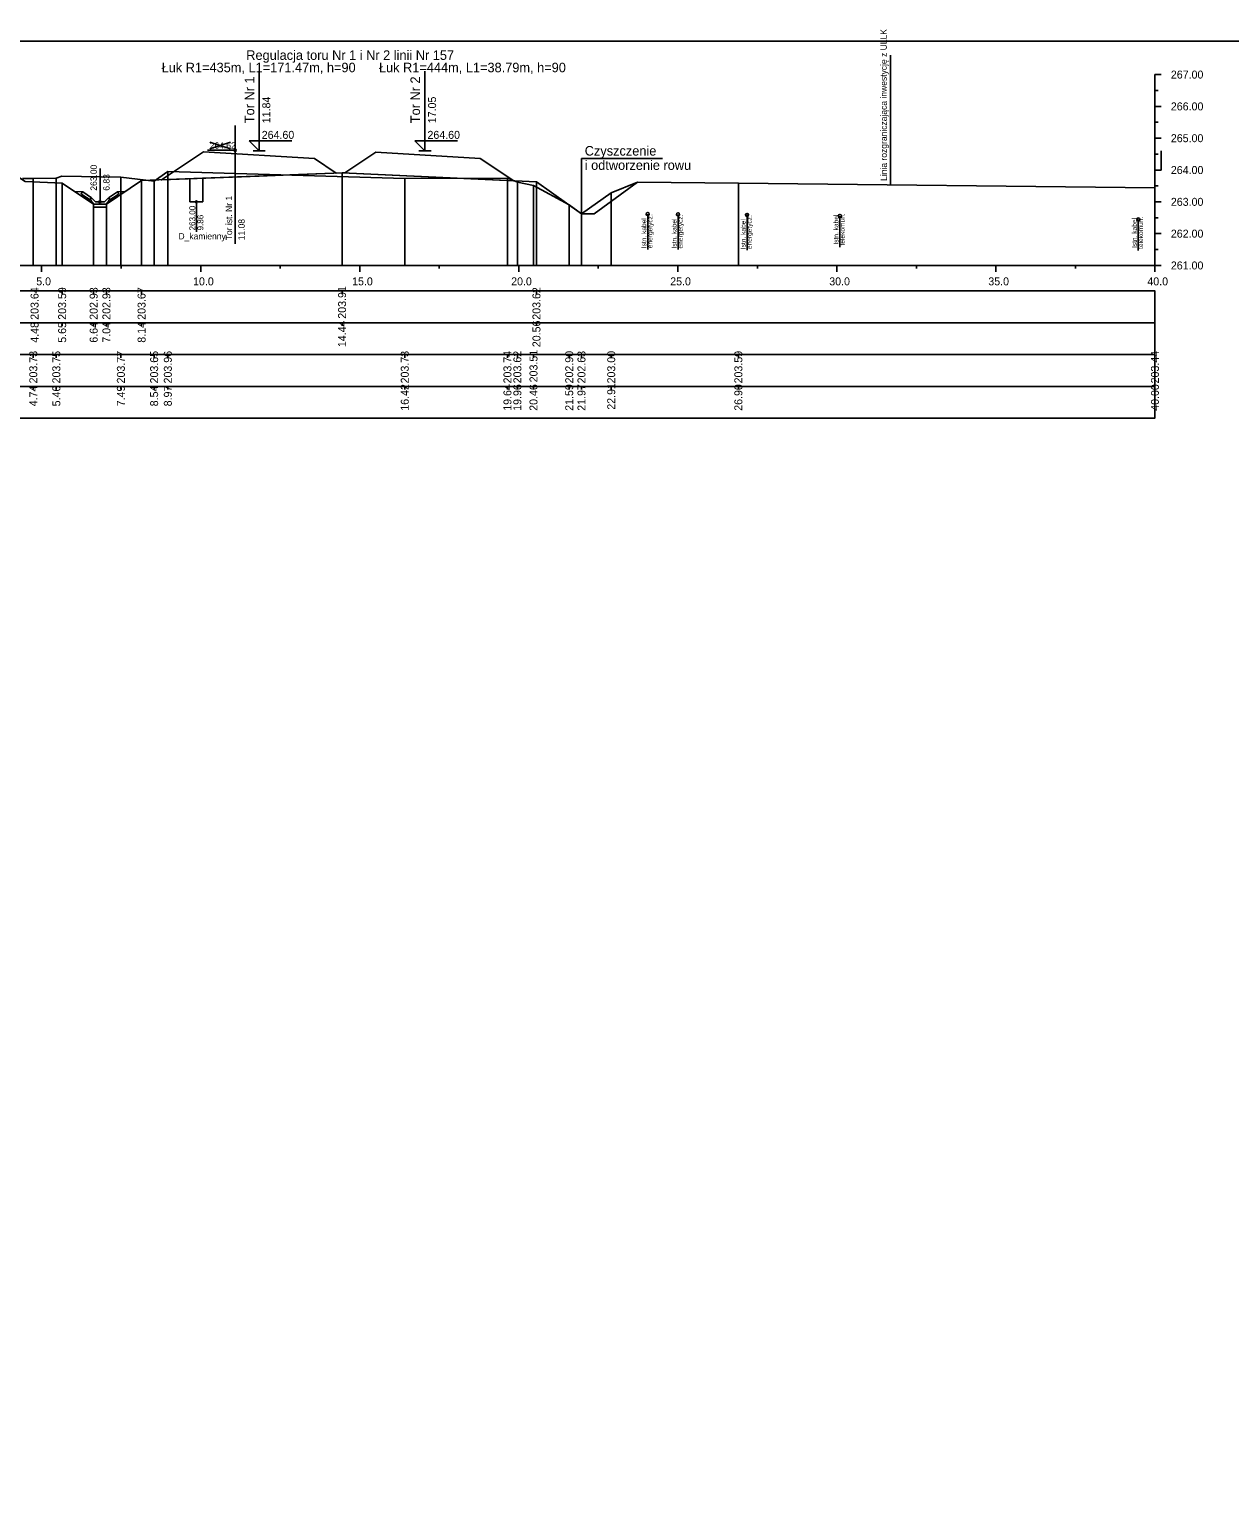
# Model space of a CAD drawing. Extents: x 6516023 to 6560129, y 5513077 to 5529206.
# Drawn here: x 6520773.16 to 6520810.91, y 5514308.56 to 5514354.38 of the extents above; entities that cross this region are included whole.
import ezdxf

# ---------------------------------------------------------------- set-up
doc = ezdxf.new("R2010")
doc.units = 0
for name, color, linetype in [('IR_default', 7, 'Continuous'), ('TOR_PRZEK_P-kable', 7, 'Continuous'), ('TOR_PRZEK_P-komponent', 7, 'Continuous'), ('TOR_PRZEK_P-odwodnienie', 7, 'Continuous'), ('TOR_PRZEK_P-tabelka istniejace', 7, 'Continuous'), ('TOR_PRZEK_P-tabelka projektowane', 7, 'Continuous'), ('TOR_PRZEK_P-teren istniejacy', 7, 'Continuous'), ('TOR_PRZEK_P-tory istniejace', 7, 'Continuous'), ('TOR_PRZEK_P-tory projektowane', 7, 'Continuous'), ('TOR_PRZEK_P-uklad odniesienia', 7, 'Continuous'), ('TOR_PRZEK_P-warstwa ochronna II', 7, 'Continuous'), ('TOR_PS_T-granica PKP-projektowana', 7, 'Continuous'), ('TOR_RAMKI-ramka+tabelka 1', 7, 'Continuous')]:
    doc.layers.add(name, color=color, linetype=linetype)

msp = doc.modelspace()

# ---------------------------------------------------------------- linework, layer by layer
at = {"layer": 'IR_default'}
msp.add_lwpolyline([(6520776.694, 5514349.623), (6520782.997, 5514349.867), (6520789.108, 5514349.58)], dxfattribs=at)
at = {"layer": 'TOR_PRZEK_P-kable'}
for p, q in [((6520792.605, 5514348.572), (6520792.605, 5514347.462)), ((6520793.558, 5514348.563), (6520793.558, 5514347.453)), ((6520795.727, 5514348.543), (6520795.727, 5514347.433)), ((6520798.648, 5514348.509), (6520798.648, 5514347.535)), ((6520808.028, 5514348.401), (6520808.028, 5514347.427))]:
    msp.add_line(p, q, dxfattribs=at)
for centre in [(6520792.605, 5514348.572), (6520793.558, 5514348.563), (6520795.727, 5514348.543), (6520798.648, 5514348.509), (6520808.028, 5514348.401)]:
    msp.add_circle(centre, 0.05, dxfattribs=at)
at = {"layer": 'TOR_PRZEK_P-komponent'}
msp.add_line((6520808.752, 5514349.956), (6520808.752, 5514350.556), dxfattribs=at)
msp.add_lwpolyline([(6520778.637, 5514350.526), (6520782.13, 5514350.316), (6520782.815, 5514349.86), (6520782.997, 5514349.867), (6520783.082, 5514349.863), (6520784.058, 5514350.513), (6520787.34, 5514350.316), (6520788.394, 5514349.614), (6520782.997, 5514349.867), (6520781.142, 5514349.793), (6520780.392, 5514349.763), (6520777.318, 5514349.647), (6520777.318, 5514349.647)], close=True, dxfattribs=at)
at = {"layer": 'TOR_PRZEK_P-odwodnienie'}
for p, q in [((6520790.523, 5514348.582), (6520790.523, 5514350.317)), ((6520790.523, 5514350.317), (6520793.074, 5514350.317)), ((6520775.388, 5514348.956), (6520775.388, 5514350)), ((6520775.079, 5514349.015), (6520774.818, 5514349.189)), ((6520775.123, 5514349.082), (6520774.843, 5514349.269)), ((6520775.652, 5514349.082), (6520775.933, 5514349.269)), ((6520775.697, 5514349.015), (6520775.958, 5514349.189)), ((6520789.108, 5514349.58), (6520790.523, 5514348.582)), ((6520789.108, 5514349.58), (6520790.523, 5514348.582)), ((6520775.09, 5514349.032), (6520775.079, 5514349.015)), ((6520775.08, 5514349.051), (6520775.128, 5514349.075)), ((6520775.123, 5514349.082), (6520775.115, 5514349.069)), ((6520775.248, 5514348.956), (6520775.128, 5514349.075)), ((6520775.198, 5514348.886), (6520775.578, 5514348.886)), ((6520775.248, 5514348.956), (6520775.528, 5514348.956)), ((6520775.528, 5514348.956), (6520775.648, 5514349.075)), ((6520775.648, 5514349.075), (6520775.695, 5514349.051)), ((6520775.652, 5514349.082), (6520775.661, 5514349.069)), ((6520775.686, 5514349.032), (6520775.697, 5514349.015)), ((6520778.416, 5514348.956), (6520778.416, 5514348.018))]:
    msp.add_line(p, q, dxfattribs=at)
for points in [[(6520778.216, 5514349.676), (6520778.216, 5514348.956), (6520778.616, 5514348.956), (6520778.616, 5514349.692)], [(6520774.596, 5514349.28), (6520774.843, 5514349.269)], [(6520774.793, 5514349.242), (6520774.843, 5514349.269)], [(6520774.793, 5514349.242), (6520774.818, 5514349.189)], [(6520776.179, 5514349.28), (6520775.933, 5514349.269)], [(6520775.983, 5514349.242), (6520775.933, 5514349.269)], [(6520775.983, 5514349.242), (6520775.958, 5514349.189)], [(6520790.523, 5514348.582), (6520790.923, 5514348.582), (6520792.283, 5514349.574)], [(6520775.115, 5514349.069), (6520775.08, 5514349.051)], [(6520775.128, 5514348.956), (6520775.08, 5514349.051)], [(6520775.08, 5514349.051), (6520775.09, 5514349.032)], [(6520775.198, 5514348.886), (6520775.128, 5514348.956)], [(6520775.588, 5514348.886), (6520775.188, 5514348.886), (6520775.188, 5514348.786), (6520775.588, 5514348.786), (6520775.588, 5514348.886)], [(6520775.578, 5514348.886), (6520775.648, 5514348.956)], [(6520775.648, 5514348.956), (6520775.695, 5514349.051)], [(6520775.661, 5514349.069), (6520775.696, 5514349.051)], [(6520775.696, 5514349.051), (6520775.686, 5514349.032)]]:
    msp.add_lwpolyline(points, dxfattribs=at)
for centre, radius in [((6520775.388, 5514348.956), 0.035), ((6520778.416, 5514348.956), 0.03)]:
    msp.add_circle(centre, radius, dxfattribs=at)
at = {"layer": 'TOR_PRZEK_P-tabelka istniejace'}
for p, q in [((6520773.29, 5514344.056), (6520773.29, 5514344.156)), ((6520774.014, 5514344.056), (6520774.014, 5514344.156)), ((6520776.043, 5514344.056), (6520776.043, 5514344.156)), ((6520777.089, 5514344.056), (6520777.089, 5514344.156)), ((6520777.519, 5514344.056), (6520777.519, 5514344.156)), ((6520784.968, 5514344.056), (6520784.968, 5514344.156)), ((6520788.196, 5514344.056), (6520788.196, 5514344.156)), ((6520788.508, 5514344.056), (6520788.508, 5514344.156)), ((6520789.015, 5514344.056), (6520789.015, 5514344.156)), ((6520790.138, 5514344.056), (6520790.138, 5514344.156)), ((6520790.523, 5514344.056), (6520790.523, 5514344.156)), ((6520791.459, 5514344.056), (6520791.459, 5514344.156)), ((6520795.455, 5514344.056), (6520795.455, 5514344.156)), ((6520808.552, 5514344.056), (6520808.552, 5514344.156)), ((6520724.752, 5514343.156), (6520808.552, 5514343.156)), ((6520773.29, 5514343.056), (6520773.29, 5514343.156)), ((6520774.014, 5514343.056), (6520774.014, 5514343.156)), ((6520776.043, 5514343.056), (6520776.043, 5514343.156)), ((6520777.089, 5514343.056), (6520777.089, 5514343.156)), ((6520777.519, 5514343.056), (6520777.519, 5514343.156)), ((6520784.968, 5514343.056), (6520784.968, 5514343.156)), ((6520788.196, 5514343.056), (6520788.196, 5514343.156)), ((6520788.508, 5514343.056), (6520788.508, 5514343.156)), ((6520789.015, 5514343.056), (6520789.015, 5514343.156)), ((6520790.138, 5514343.056), (6520790.138, 5514343.156)), ((6520790.523, 5514343.056), (6520790.523, 5514343.156)), ((6520791.459, 5514343.056), (6520791.459, 5514343.156)), ((6520795.455, 5514343.056), (6520795.455, 5514343.156)), ((6520808.552, 5514343.056), (6520808.552, 5514343.156))]:
    msp.add_line(p, q, dxfattribs=at)
for points in [[(6520773.29, 5514349.685), (6520773.29, 5514347.156), (6520773.29, 5514347.026), (6520773.29, 5514346.956)], [(6520774.014, 5514349.702), (6520774.014, 5514347.156), (6520774.014, 5514347.026), (6520774.014, 5514346.956)], [(6520776.043, 5514349.73), (6520776.043, 5514347.156), (6520776.043, 5514347.026), (6520776.043, 5514346.956)], [(6520777.519, 5514349.914), (6520777.519, 5514347.156), (6520777.519, 5514347.026), (6520777.519, 5514346.956)], [(6520784.968, 5514349.689), (6520784.968, 5514347.156), (6520784.968, 5514347.026), (6520784.968, 5514346.956)], [(6520788.196, 5514349.698), (6520788.196, 5514347.156), (6520788.196, 5514347.026), (6520788.196, 5514346.956)], [(6520777.089, 5514349.604), (6520777.089, 5514347.156), (6520777.089, 5514347.026), (6520777.089, 5514346.956)], [(6520788.508, 5514349.574), (6520788.508, 5514347.156), (6520788.508, 5514347.026), (6520788.508, 5514346.956)], [(6520789.015, 5514349.466), (6520789.015, 5514347.156), (6520789.015, 5514347.026), (6520789.015, 5514346.956)], [(6520791.459, 5514349.241), (6520791.459, 5514347.156), (6520791.459, 5514347.026), (6520791.459, 5514346.956)], [(6520795.455, 5514349.546), (6520795.455, 5514347.156), (6520795.455, 5514347.026), (6520795.455, 5514346.956)], [(6520808.552, 5514349.395), (6520808.552, 5514347.156), (6520808.552, 5514347.026), (6520808.552, 5514346.956)], [(6520790.138, 5514348.858), (6520790.138, 5514347.156), (6520790.138, 5514347.026), (6520790.138, 5514346.956)], [(6520790.523, 5514348.582), (6520790.523, 5514347.156), (6520790.523, 5514347.026), (6520790.523, 5514346.956)]]:
    msp.add_lwpolyline(points, dxfattribs=at)
msp.add_lwpolyline([(6520724.752, 5514344.156), (6520724.752, 5514342.156), (6520808.552, 5514342.156), (6520808.552, 5514344.156)], close=True, dxfattribs=at)
at = {"layer": 'TOR_PRZEK_P-tabelka projektowane'}
for p, q in [((6520774.197, 5514346.056), (6520774.197, 5514346.156)), ((6520775.188, 5514346.056), (6520775.188, 5514346.156)), ((6520775.588, 5514346.056), (6520775.588, 5514346.156)), ((6520776.694, 5514346.056), (6520776.694, 5514346.156)), ((6520782.997, 5514346.056), (6520782.997, 5514346.156)), ((6520789.108, 5514346.056), (6520789.108, 5514346.156)), ((6520724.752, 5514345.156), (6520808.552, 5514345.156)), ((6520774.197, 5514345.056), (6520774.197, 5514345.156)), ((6520775.188, 5514345.056), (6520775.188, 5514345.156)), ((6520775.588, 5514345.056), (6520775.588, 5514345.156)), ((6520776.694, 5514345.056), (6520776.694, 5514345.156)), ((6520782.997, 5514345.056), (6520782.997, 5514345.156)), ((6520789.108, 5514345.056), (6520789.108, 5514345.156))]:
    msp.add_line(p, q, dxfattribs=at)
for points in [[(6520776.694, 5514349.623), (6520776.694, 5514347.156), (6520776.694, 5514347.026), (6520776.694, 5514346.956)], [(6520782.997, 5514349.867), (6520782.997, 5514347.156), (6520782.997, 5514347.026), (6520782.997, 5514346.956)], [(6520774.197, 5514349.546), (6520774.197, 5514347.156), (6520774.197, 5514347.026), (6520774.197, 5514346.956)], [(6520789.108, 5514349.58), (6520789.108, 5514347.156), (6520789.108, 5514347.026), (6520789.108, 5514346.956)], [(6520775.188, 5514348.886), (6520775.188, 5514347.156), (6520775.188, 5514347.026), (6520775.188, 5514346.956)], [(6520775.588, 5514348.886), (6520775.588, 5514347.156), (6520775.588, 5514347.026), (6520775.588, 5514346.956)]]:
    msp.add_lwpolyline(points, dxfattribs=at)
msp.add_lwpolyline([(6520724.752, 5514346.156), (6520724.752, 5514344.156), (6520808.552, 5514344.156), (6520808.552, 5514346.156)], close=True, dxfattribs=at)
at = {"layer": 'TOR_PRZEK_P-teren istniejacy'}
msp.add_lwpolyline([(6520772.948, 5514349.69), (6520773.29, 5514349.685), (6520774.014, 5514349.702), (6520774.19, 5514349.768), (6520776.043, 5514349.73), (6520777.089, 5514349.604), (6520777.24, 5514349.707), (6520777.519, 5514349.914), (6520784.968, 5514349.689), (6520788.196, 5514349.698), (6520788.508, 5514349.574), (6520789.015, 5514349.466), (6520790.138, 5514348.858), (6520790.523, 5514348.582), (6520791.459, 5514349.241), (6520792.283, 5514349.574), (6520795.455, 5514349.546), (6520808.552, 5514349.395)], dxfattribs=at)
at = {"layer": 'TOR_PRZEK_P-tory istniejace'}
for p, q in [((6520779.635, 5514351.353), (6520779.635, 5514347.633)), ((6520779.636, 5514350.578), (6520778.77, 5514350.578)), ((6520778.836, 5514350.625), (6520779.488, 5514350.828)), ((6520778.836, 5514350.828), (6520779.488, 5514350.625))]:
    msp.add_line(p, q, dxfattribs=at)
msp.add_circle((6520779.636, 5514350.578), 0.035, dxfattribs=at)
at = {"layer": 'TOR_PRZEK_P-tory projektowane'}
for p, q in [((6520780.392, 5514351.433), (6520780.392, 5514353.066)), ((6520785.602, 5514351.433), (6520785.602, 5514353.066)), ((6520780.392, 5514351.433), (6520780.392, 5514350.556)), ((6520785.602, 5514351.433), (6520785.602, 5514350.556)), ((6520780.392, 5514350.556), (6520780.072, 5514350.875)), ((6520780.072, 5514350.875), (6520781.417, 5514350.875)), ((6520780.2, 5514350.556), (6520780.583, 5514350.556)), ((6520785.602, 5514350.556), (6520785.282, 5514350.875)), ((6520785.282, 5514350.875), (6520786.627, 5514350.875)), ((6520785.41, 5514350.556), (6520785.793, 5514350.556))]:
    msp.add_line(p, q, dxfattribs=at)
at = {"layer": 'TOR_PRZEK_P-uklad odniesienia'}
for p, q in [((6520808.552, 5514352.956), (6520808.552, 5514346.956)), ((6520808.752, 5514352.956), (6520808.552, 5514352.956)), ((6520808.652, 5514352.456), (6520808.552, 5514352.456)), ((6520808.752, 5514351.956), (6520808.552, 5514351.956)), ((6520808.652, 5514351.456), (6520808.552, 5514351.456)), ((6520808.752, 5514350.956), (6520808.552, 5514350.956)), ((6520808.652, 5514350.456), (6520808.552, 5514350.456)), ((6520808.752, 5514349.956), (6520808.552, 5514349.956)), ((6520808.652, 5514349.456), (6520808.552, 5514349.456)), ((6520808.752, 5514348.956), (6520808.552, 5514348.956)), ((6520808.652, 5514348.456), (6520808.552, 5514348.456)), ((6520808.752, 5514347.956), (6520808.552, 5514347.956)), ((6520808.652, 5514347.456), (6520808.552, 5514347.456)), ((6520728.552, 5514346.956), (6520808.552, 5514346.956)), ((6520773.552, 5514346.756), (6520773.552, 5514346.956)), ((6520776.052, 5514346.856), (6520776.052, 5514346.956)), ((6520778.552, 5514346.756), (6520778.552, 5514346.956)), ((6520781.052, 5514346.856), (6520781.052, 5514346.956)), ((6520783.552, 5514346.756), (6520783.552, 5514346.956)), ((6520786.052, 5514346.856), (6520786.052, 5514346.956)), ((6520788.552, 5514346.756), (6520788.552, 5514346.956)), ((6520791.052, 5514346.856), (6520791.052, 5514346.956)), ((6520793.552, 5514346.756), (6520793.552, 5514346.956)), ((6520796.052, 5514346.856), (6520796.052, 5514346.956)), ((6520798.552, 5514346.756), (6520798.552, 5514346.956)), ((6520801.052, 5514346.856), (6520801.052, 5514346.956)), ((6520803.552, 5514346.756), (6520803.552, 5514346.956)), ((6520806.052, 5514346.856), (6520806.052, 5514346.956)), ((6520808.552, 5514346.756), (6520808.552, 5514346.956)), ((6520808.752, 5514346.956), (6520808.552, 5514346.956))]:
    msp.add_line(p, q, dxfattribs=at)
at = {"layer": 'TOR_PRZEK_P-warstwa ochronna II'}
for points in [[(6520756.38, 5514349.868), (6520758.211, 5514348.647), (6520758.611, 5514348.647), (6520760.502, 5514349.908), (6520764.502, 5514350.068), (6520765.252, 5514350.098), (6520766.582, 5514350.151), (6520767.802, 5514350.102), (6520768.552, 5514350.072), (6520771.385, 5514349.959), (6520772.552, 5514349.912), (6520773.03, 5514349.593), (6520774.197, 5514349.546), (6520775.188, 5514348.886), (6520775.588, 5514348.886), (6520776.694, 5514349.623)], [(6520776.694, 5514349.623), (6520782.997, 5514349.867), (6520789.108, 5514349.58)]]:
    msp.add_lwpolyline(points, dxfattribs=at)
at = {"layer": 'TOR_PS_T-granica PKP-projektowana'}
msp.add_line((6520800.235, 5514349.49), (6520800.235, 5514353.562), dxfattribs=at)
at = {"layer": 'TOR_RAMKI-ramka+tabelka 1'}
msp.add_lwpolyline([(6520722.102, 5514354.006), (6520969.602, 5514354.006), (6520969.602, 5514262.506), (6520722.102, 5514262.506)], close=True, dxfattribs=at)

# ---------------------------------------------------------------- texts
at = {"layer": 'TOR_PRZEK_P-kable'}
for s, height, p in [('Istn. kabel', 0.14999, (6520792.56, 5514347.498)), ('energetycz.', 0.14999, (6520792.754, 5514347.498)), ('Istn. kabel', 0.14999, (6520793.513, 5514347.489)), ('energetycz.', 0.14999, (6520793.707, 5514347.489)), ('Istn. kabel', 0.14999, (6520795.682, 5514347.469)), ('energetycz.', 0.14999, (6520795.876, 5514347.469)), ('Istn. kabel', 0.14999, (6520798.603, 5514347.611)), ('telekomun.', 0.15, (6520798.797, 5514347.583)), ('Istn. kabel', 0.14999, (6520807.983, 5514347.504)), ('telekomun.', 0.15, (6520808.177, 5514347.475))]:
    msp.add_text(s, height=height, rotation=90.0511, dxfattribs=at).set_placement(p)
at = {"layer": 'TOR_PRZEK_P-odwodnienie'}
for s, p in [('Czyszczenie', (6520790.626, 5514350.41)), ('i odtworzenie rowu', (6520790.626, 5514349.96))]:
    msp.add_text(s, height=0.3, dxfattribs=at).set_placement(p)
for s, height, rotation, p in [('263.00', 0.2, 90, (6520775.288, 5514349.306)), ('6.83', 0.2, 90, (6520775.688, 5514349.306)), ('263.00', 0.19, 90, (6520778.385, 5514348.056)), ('9.86', 0.19, 90, (6520778.638, 5514348.056)), ('D_kamienny', 0.2, 360, (6520777.854, 5514347.775))]:
    msp.add_text(s, height=height, rotation=rotation, dxfattribs=at).set_placement(p)
at = {"layer": 'TOR_PRZEK_P-tabelka istniejace'}
for s, p in [('203.73', (6520773.415, 5514343.248)), ('203.75', (6520774.139, 5514343.247)), ('203.77', (6520776.168, 5514343.248)), ('203.65', (6520777.214, 5514343.247)), ('203.96', (6520777.644, 5514343.247)), ('203.73', (6520785.093, 5514343.248)), ('203.74', (6520788.321, 5514343.248)), ('203.62', (6520788.633, 5514343.25)), ('203.51', (6520789.14, 5514343.282)), ('202.90', (6520790.263, 5514343.248)), ('202.63', (6520790.648, 5514343.248)), ('203.00', (6520791.584, 5514343.248)), ('203.59', (6520795.58, 5514343.248)), ('203.44', (6520808.677, 5514343.248)), ('16.42', (6520785.093, 5514342.39)), ('19.64', (6520788.321, 5514342.388)), ('19.96', (6520788.633, 5514342.387)), ('20.46', (6520789.14, 5514342.387)), ('21.59', (6520790.263, 5514342.388)), ('21.97', (6520790.648, 5514342.388)), ('22.91', (6520791.584, 5514342.422)), ('26.90', (6520795.58, 5514342.388)), ('40.00', (6520808.677, 5514342.388)), ('4.74', (6520773.415, 5514342.528)), ('5.46', (6520774.139, 5514342.527)), ('7.49', (6520776.168, 5514342.528)), ('8.54', (6520777.214, 5514342.528)), ('8.97', (6520777.644, 5514342.528))]:
    msp.add_text(s, height=0.25, rotation=90, dxfattribs=at).set_placement(p)
at = {"layer": 'TOR_PRZEK_P-tabelka projektowane'}
for s, p in [('203.64', (6520773.455, 5514345.248)), ('203.59', (6520774.322, 5514345.248)), ('202.93', (6520775.313, 5514345.248)), ('202.93', (6520775.713, 5514345.248)), ('203.67', (6520776.819, 5514345.248)), ('203.91', (6520783.122, 5514345.282)), ('203.62', (6520789.233, 5514345.25)), ('4.48', (6520773.455, 5514344.527)), ('5.65', (6520774.322, 5514344.526)), ('6.64', (6520775.313, 5514344.528)), ('7.04', (6520775.713, 5514344.528)), ('8.14', (6520776.819, 5514344.528)), ('14.44', (6520783.122, 5514344.388)), ('20.56', (6520789.233, 5514344.387))]:
    msp.add_text(s, height=0.25, rotation=90, dxfattribs=at).set_placement(p)
at = {"layer": 'TOR_PRZEK_P-tory istniejace'}
msp.add_text('264.62', height=0.2, dxfattribs=at).set_placement((6520778.836, 5514350.628))
for s, rotation, p in [('Tor ist. Nr 1', 90.0511, (6520779.542, 5514347.748)), ('11.08', 90, (6520779.936, 5514347.748))]:
    msp.add_text(s, height=0.2, rotation=rotation, dxfattribs=at).set_placement(p)
at = {"layer": 'TOR_PRZEK_P-tory projektowane'}
for s, height, rotation, p in [('Łuk R1=435m, L1=171.47m, h=90', 0.3, 360, (6520777.324, 5514353.029)), ('Regulacja toru Nr 1 i Nr 2 linii Nr 157', 0.3, 360, (6520779.985, 5514353.418)), ('Łuk R1=444m, L1=38.79m, h=90', 0.3, 360, (6520784.156, 5514353.029)), ('Tor Nr 1', 0.3, 90, (6520780.237, 5514351.427)), ('Tor Nr 2', 0.3, 90, (6520785.447, 5514351.427)), ('11.84', 0.25, 90, (6520780.742, 5514351.426)), ('17.05', 0.25, 90, (6520785.952, 5514351.426))]:
    msp.add_text(s, height=height, rotation=rotation, dxfattribs=at).set_placement(p)
for p in [(6520780.472, 5514350.936), (6520785.682, 5514350.936)]:
    msp.add_text('264.60', height=0.25, dxfattribs=at).set_placement(p)
at = {"layer": 'TOR_PRZEK_P-uklad odniesienia'}
for s, p in [('267.00', (6520809.052, 5514352.831)), ('266.00', (6520809.052, 5514351.831)), ('265.00', (6520809.052, 5514350.831)), ('264.00', (6520809.052, 5514349.831)), ('263.00', (6520809.052, 5514348.831)), ('262.00', (6520809.052, 5514347.831)), ('261.00', (6520809.052, 5514346.831)), ('5.0', (6520773.382, 5514346.331)), ('10.0', (6520778.313, 5514346.331)), ('15.0', (6520783.313, 5514346.331)), ('20.0', (6520788.313, 5514346.331)), ('25.0', (6520793.313, 5514346.331)), ('30.0', (6520798.313, 5514346.331)), ('35.0', (6520803.313, 5514346.331)), ('40.0', (6520808.313, 5514346.331))]:
    msp.add_text(s, height=0.25, dxfattribs=at).set_placement(p)
at = {"layer": 'TOR_PS_T-granica PKP-projektowana'}
msp.add_text('Linia rozgraniczająca inwestycję z ULLK', height=0.2, rotation=90.0511, dxfattribs=at).set_placement((6520800.125, 5514349.615))

doc.saveas('drawing.dxf')
